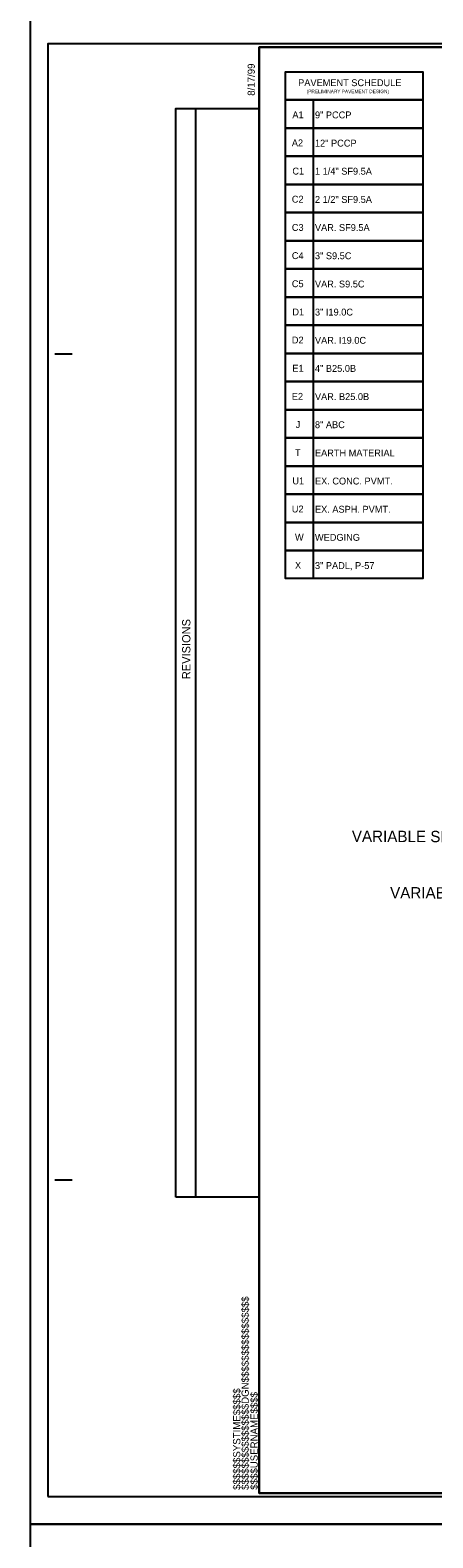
# Model space of a CAD drawing. Extents: x 2241081 to 2251104, y 658534 to 663427.
# Drawn here: x 2245397 to 2245690, y 660714 to 661809 of the extents above; entities that cross this region are included whole.
import ezdxf

# ---------------------------------------------------------------- set-up
doc = ezdxf.new("R2010")
doc.units = 0
for name, color, linetype in [('Prop Pavement Schedule Description CELL', 7, 'Continuous'), ('Sheet Block Revision CELL', 7, 'Continuous'), ('Sheet Cutting Line CELL', 7, 'Continuous'), ('Sheet Plan CELL', 7, 'Continuous'), ('Sheet Plot Border Inside CELL', 7, 'Continuous'), ('Sheet Plot Border Outside CELL', 7, 'Continuous'), ('Typical Hinge Slope Interstate CELL', 7, 'Continuous')]:
    doc.layers.add(name, color=color, linetype=linetype)

msp = doc.modelspace()

# ---------------------------------------------------------------- linework, layer by layer
at = {"layer": 'Prop Pavement Schedule Description CELL'}
for points in [[(2245603.2, 661758.6), (2245582.8, 661758.6), (2245582.8, 661779), (2245682.8, 661779), (2245682.8, 661758.6), (2245603.2, 661758.6)], [(2245603.2, 661738.1), (2245582.8, 661738.1), (2245582.8, 661758.6), (2245682.8, 661758.6), (2245682.8, 661738.1), (2245603.2, 661738.1), (2245603.2, 661758.6)], [(2245603.2, 661717.7), (2245582.8, 661717.7), (2245582.8, 661738.1), (2245682.8, 661738.1), (2245682.8, 661717.7), (2245603.2, 661717.7), (2245603.2, 661738.1)], [(2245603.2, 661697.2), (2245582.8, 661697.2), (2245582.8, 661717.7), (2245682.8, 661717.7), (2245682.8, 661697.2), (2245603.2, 661697.2), (2245603.2, 661717.7)], [(2245603.2, 661676.8), (2245582.8, 661676.8), (2245582.8, 661697.2), (2245682.8, 661697.2), (2245682.8, 661676.8), (2245603.2, 661676.8), (2245603.2, 661697.2)], [(2245603.2, 661656.3), (2245582.8, 661656.3), (2245582.8, 661676.8), (2245682.8, 661676.8), (2245682.8, 661656.3), (2245603.2, 661656.3), (2245603.2, 661676.8)], [(2245603.2, 661635.9), (2245582.8, 661635.9), (2245582.8, 661656.3), (2245682.8, 661656.3), (2245682.8, 661635.9), (2245603.2, 661635.9), (2245603.2, 661656.3)], [(2245603.2, 661615.4), (2245582.8, 661615.4), (2245582.8, 661635.9), (2245682.8, 661635.9), (2245682.8, 661615.4), (2245603.2, 661615.4), (2245603.2, 661635.9)], [(2245603.2, 661595), (2245582.8, 661595), (2245582.8, 661615.4), (2245682.8, 661615.4), (2245682.8, 661595), (2245603.2, 661595), (2245603.2, 661615.4)], [(2245603.2, 661574.5), (2245582.8, 661574.5), (2245582.8, 661595), (2245682.8, 661595), (2245682.8, 661574.5), (2245603.2, 661574.5), (2245603.2, 661595)], [(2245603.2, 661554), (2245582.8, 661554), (2245582.8, 661574.5), (2245682.8, 661574.5), (2245682.8, 661554), (2245603.2, 661554), (2245603.2, 661574.5)], [(2245603.2, 661533.6), (2245582.8, 661533.6), (2245582.8, 661554), (2245682.8, 661554), (2245682.8, 661533.6), (2245603.2, 661533.6), (2245603.2, 661554)], [(2245603.2, 661513.1), (2245582.8, 661513.1), (2245582.8, 661533.6), (2245682.8, 661533.6), (2245682.8, 661513.1), (2245603.2, 661513.1), (2245603.2, 661533.6)], [(2245603.2, 661492.7), (2245582.8, 661492.7), (2245582.8, 661513.1), (2245682.8, 661513.1), (2245682.8, 661492.7), (2245603.2, 661492.7), (2245603.2, 661513.1)], [(2245603.2, 661472.2), (2245582.8, 661472.2), (2245582.8, 661492.7), (2245682.8, 661492.7), (2245682.8, 661472.2), (2245603.2, 661472.2), (2245603.2, 661492.7)], [(2245603.2, 661451.8), (2245582.8, 661451.8), (2245582.8, 661472.2), (2245682.8, 661472.2), (2245682.8, 661451.8), (2245603.2, 661451.8), (2245603.2, 661472.2)], [(2245603.2, 661431.3), (2245582.8, 661431.3), (2245582.8, 661451.8), (2245682.8, 661451.8), (2245682.8, 661431.3), (2245603.2, 661431.3), (2245603.2, 661451.8)], [(2245603.2, 661410.9), (2245582.8, 661410.9), (2245582.8, 661431.3), (2245682.8, 661431.3), (2245682.8, 661410.9), (2245603.2, 661410.9), (2245603.2, 661431.3)]]:
    msp.add_lwpolyline(points, dxfattribs=at)
at = {"layer": 'Sheet Block Revision CELL'}
msp.add_line((2245517.8, 660961.8), (2245517.8, 661752.4), dxfattribs=at)
msp.add_lwpolyline([(2245503.3, 660961.8), (2245503.3, 661752.4), (2245563.8, 661752.4), (2245563.8, 660961.8)], close=True, dxfattribs=at)
at = {"layer": 'Sheet Cutting Line CELL'}
for p, q in [((2245397.3, 661819.3), (2245397.3, 660724.3)), ((2245397.3, 660724.3), (2247080.8, 660724.3)), ((2247080.8, 660724.3), (2245397.3, 660724.3)), ((2245397.3, 660724.3), (2245397.3, 659629.3))]:
    msp.add_line(p, q, dxfattribs=at)
at = {"layer": 'Sheet Plan CELL'}
for p, q in [((2245563.8, 661796.8), (2245563.8, 661796.8)), ((2245415.3, 661574.3), (2245427.8, 661574.3)), ((2245415.3, 660974.3), (2245427.8, 660974.3)), ((2245563.8, 660746.8), (2245563.8, 660746.8))]:
    msp.add_line(p, q, dxfattribs=at)
for points in [[(2247063.9, 661796.8), (2245563.8, 661796.8), (2245563.8, 660746.8), (2247063.8, 660746.8)], [(2245563.8, 660746.8), (2245563.8, 661796.8), (2246863.8, 661796.8), (2246863.8, 661646.7), (2247063.8, 661646.7), (2247063.8, 660746.8)]]:
    msp.add_lwpolyline(points, close=True, dxfattribs=at)
at = {"layer": 'Sheet Plot Border Inside CELL'}
msp.add_lwpolyline([(2245410.3, 660744.3), (2247076.3, 660744.3), (2247076.3, 661799.3), (2245410.3, 661799.3)], close=True, dxfattribs=at)
at = {"layer": 'Sheet Plot Border Outside CELL'}
for points in [[(2245397.3, 660724.3), (2247080.8, 660724.3), (2247080.8, 661819.3), (2245397.3, 661819.3)], [(2245397.3, 659629.3), (2247080.8, 659629.3), (2247080.8, 660724.3), (2245397.3, 660724.3)]]:
    msp.add_lwpolyline(points, close=True, dxfattribs=at)

# ---------------------------------------------------------------- texts
at = {"layer": 'Prop Pavement Schedule Description CELL'}
for s, height, p in [('PAVEMENT SCHEDULE', 5, (2245592.1, 661768.6)), ('(PRELIMINARY PAVEMENT DESIGN)', 2.5, (2245598.3, 661763.5)), ('A1', 5, (2245587.9, 661745.3)), ('9" PCCP', 5, (2245604.3, 661745.2)), ('A2', 5, (2245587.5, 661724.9)), ('12" PCCP', 5, (2245604.3, 661724.7)), ('C1', 5, (2245587.9, 661704.4)), ('1 1/4" SF9.5A', 5, (2245604.3, 661704.3)), ('C2', 5, (2245587.5, 661684)), ('2 1/2" SF9.5A', 5, (2245604.3, 661683.8)), ('C3', 5, (2245587.5, 661663.5)), ('VAR. SF9.5A', 5, (2245604.3, 661663.4)), ('C4', 5, (2245587.5, 661643)), ('3" S9.5C', 5, (2245604.3, 661642.9)), ('C5', 5, (2245587.5, 661622.6)), ('VAR. S9.5C', 5, (2245604.3, 661622.4)), ('D1', 5, (2245587.9, 661602.1)), ('3" I19.0C', 5, (2245604.3, 661602)), ('D2', 5, (2245587.5, 661581.7)), ('VAR. I19.0C', 5, (2245604.3, 661581.5)), ('E1', 5, (2245587.9, 661561.2)), ('4" B25.0B', 5, (2245604.3, 661561.1)), ('E2', 5, (2245587.5, 661540.8)), ('VAR. B25.0B', 5, (2245604.3, 661540.6)), ('J', 5, (2245590.3, 661520.3)), ('8" ABC', 5, (2245604.3, 661520.2)), ('T', 5, (2245589.8, 661499.9)), ('EARTH MATERIAL', 5, (2245604.3, 661499.7)), ('U1', 5, (2245587.9, 661479.4)), ('EX. CONC. PVMT.', 5, (2245604.3, 661479.3)), ('U2', 5, (2245587.5, 661459)), ('EX. ASPH. PVMT.', 5, (2245604.3, 661458.8)), ('W', 5, (2245589.8, 661438.5)), ('WEDGING', 5, (2245604.3, 661438.4)), ('X', 5, (2245589.8, 661418.1)), ('3" PADL, P-57', 5, (2245604.3, 661417.9))]:
    msp.add_text(s, height=height, dxfattribs=at).set_placement(p)
at = {"layer": 'Sheet Block Revision CELL'}
msp.add_text('REVISIONS', height=6, rotation=89.9999, dxfattribs=at).set_placement((2245513.8, 661337.9))
at = {"layer": 'Sheet Plan CELL'}
for s, p in [('8/17/99', (2245560.6, 661761.6)), ('$$$$$$$$$$$$$$$$DGN$$$$$$$$$$$$$$$$', (2245556.2, 660749.1)), ('$$$$$$SYSTIME$$$$$', (2245550.1, 660749.1)), ('$$$$USERNAME$$$$', (2245562.7, 660749.2))]:
    msp.add_text(s, height=5.25, rotation=89.9999, dxfattribs=at).set_placement(p)
at = {"layer": 'Typical Hinge Slope Interstate CELL'}
for p in [(2245631.1, 661219.7), (2245658.9, 661178.7)]:
    msp.add_text('VARIABLE SLOPE', height=8.25, rotation=359.8157, dxfattribs=at).set_placement(p)

doc.saveas('drawing.dxf')
